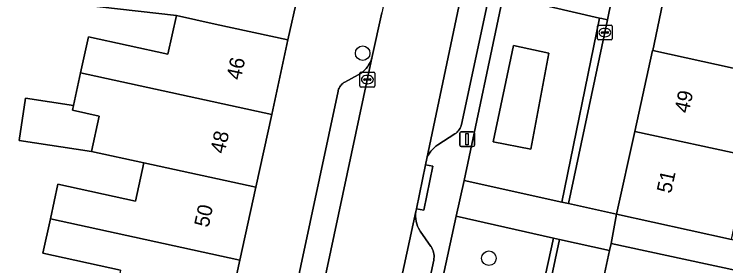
# Model space of a CAD drawing. Extents: x 160856 to 161310, y 384024 to 384878.
# Drawn here: x 161120.83 to 161168.6, y 384804.18 to 384821.08 of the extents above; entities that cross this region are included whole.
import ezdxf

# ---------------------------------------------------------------- set-up
doc = ezdxf.new("R2010")
doc.units = 0
for name, color, linetype in [('IMGEO_Boom', 7, 'Continuous'), ('IMGEO_Erf', 7, 'Continuous'), ('IMGEO_Groenvoorziening', 7, 'Continuous'), ('IMGEO_Haag', 7, 'Continuous'), ('IMGEO_Kolk', 7, 'Continuous'), ('IMGEO_Lichtmast', 7, 'Continuous'), ('IMGEO_Pand', 7, 'Continuous'), ('IMGEO_Pand_nummerreeks', 7, 'Continuous'), ('IMGEO_Parkeervlak_open', 7, 'Continuous'), ('IMGEO_Rijbaan_lokaal_open', 7, 'Continuous'), ('IMGEO_Voetpad_open', 7, 'Continuous')]:
    doc.layers.add(name, color=color, linetype=linetype)

msp = doc.modelspace()

# ---------------------------------------------------------------- linework, layer by layer
at = {"layer": 'IMGEO_Boom'}
for centre in [(161144.223, 384818.463), (161152.698, 384804.687)]:
    msp.add_circle(centre, 0.489, dxfattribs=at)
at = {"layer": 'IMGEO_Erf'}
msp.add_lwpolyline([(161127.968, 384803.886), (161122.747, 384805.026), (161123.253, 384807.342), (161123.759, 384809.662), (161128.973, 384808.523), (161129.534, 384811.093), (161126.022, 384811.859), (161121.158, 384812.597), (161121.59, 384815.441), (161124.799, 384814.953), (161125.277, 384817.146), (161125.806, 384819.568), (161131.148, 384818.402), (161131.712, 384820.988), (161108.744, 384823.608), (161099.856, 384824.116), (161098.676, 384824.113), (161098.939, 384816.927), (161099.233, 384814.672), (161102.188, 384814.672), (161102.188, 384811.921), (161102.188, 384808.528), (161099.587, 384808.528), (161099.883, 384804.121)], dxfattribs=at)
at = {"layer": 'IMGEO_Groenvoorziening'}
for points in [[(161153.659, 384822.334), (161151.04, 384809.913), (161157.598, 384808.455), (161160.136, 384820.818)], [(161160.136, 384820.818), (161157.598, 384808.455), (161158.054, 384808.354), (161160.661, 384820.695), (161160.272, 384820.786)], [(161152.976, 384812.508), (161154.35, 384818.989), (161156.731, 384818.47), (161155.505, 384812.009)], [(161155.505, 384812.009), (161156.731, 384818.47), (161154.35, 384818.989), (161152.976, 384812.508)], [(161150.501, 384807.501), (161146.23, 384787.791), (161152.73, 384786.422), (161157.044, 384806.043)], [(161152.86, 384786.395), (161153.252, 384786.312), (161157.448, 384805.953), (161157.044, 384806.043), (161152.73, 384786.422)]]:
    msp.add_lwpolyline(points, close=True, dxfattribs=at)
at = {"layer": 'IMGEO_Haag'}
for points in [[(161160.136, 384820.818), (161157.598, 384808.455), (161158.054, 384808.354), (161160.661, 384820.695), (161160.272, 384820.786)], [(161152.86, 384786.395), (161153.252, 384786.312), (161157.448, 384805.953), (161157.044, 384806.043), (161152.73, 384786.422)]]:
    msp.add_lwpolyline(points, close=True, dxfattribs=at)
at = {"layer": 'IMGEO_Kolk'}
for p, q in [((161159.983, 384819.425), (161159.983, 384820.277)), ((161160.058, 384820.351), (161160.91, 384820.351)), ((161160.984, 384820.277), (161160.984, 384819.425)), ((161160.242, 384819.845), (161160.242, 384819.857)), ((161160.68, 384819.808), (161160.282, 384819.808)), ((161160.285, 384819.894), (161160.683, 384819.894)), ((161160.471, 384820.131), (161160.496, 384820.131)), ((161160.726, 384819.857), (161160.726, 384819.845)), ((161160.91, 384819.351), (161160.058, 384819.351)), ((161160.494, 384819.571), (161160.469, 384819.571)), ((161144.037, 384816.262), (161144.037, 384817.114)), ((161144.112, 384817.188), (161144.964, 384817.188)), ((161144.525, 384816.968), (161144.55, 384816.968)), ((161145.038, 384817.114), (161145.038, 384816.262)), ((161144.296, 384816.682), (161144.296, 384816.694)), ((161144.734, 384816.645), (161144.336, 384816.645)), ((161144.339, 384816.731), (161144.737, 384816.731)), ((161144.548, 384816.408), (161144.523, 384816.408)), ((161144.78, 384816.694), (161144.78, 384816.682)), ((161144.964, 384816.188), (161144.112, 384816.188))]:
    msp.add_line(p, q, dxfattribs=at)
for points in [[(161159.983, 384819.425), (161159.983, 384820.277)], [(161160.058, 384820.351), (161160.91, 384820.351)], [(161160.984, 384820.277), (161160.984, 384819.425)], [(161160.91, 384819.351), (161160.058, 384819.351)], [(161144.037, 384816.262), (161144.037, 384817.114)], [(161144.112, 384817.188), (161144.964, 384817.188)], [(161145.038, 384817.114), (161145.038, 384816.262)], [(161144.964, 384816.188), (161144.112, 384816.188)]]:
    msp.add_lwpolyline(points, dxfattribs=at)
for centre, radius, start, end in [((161160.06, 384820.275), 0.0765, 91.552, 178.448), ((161160.06, 384820.275), 0.0765, 91.552, 178.448), ((161160.908, 384820.275), 0.0765, 1.552, 88.448), ((161160.908, 384820.275), 0.0765, 1.552, 88.448), ((161160.282, 384819.854), 0.0403, 85.8775, 175.7526), ((161160.279, 384819.844), 0.0366, 178.938, 274.7102), ((161160.683, 384819.851), 0.043, 264.8664, 352.4533), ((161160.687, 384819.856), 0.0386, 1.7309, 96.639), ((161160.06, 384819.427), 0.0765, 181.552, 268.448), ((161160.06, 384819.427), 0.0765, 181.552, 268.448), ((161160.908, 384819.427), 0.0765, 271.552, 358.448), ((161160.908, 384819.427), 0.0765, 271.552, 358.448), ((161144.114, 384817.112), 0.0765, 91.552, 178.448), ((161144.114, 384817.112), 0.0765, 91.552, 178.448), ((161144.962, 384817.112), 0.0765, 1.552, 88.448), ((161144.962, 384817.112), 0.0765, 1.552, 88.448), ((161144.336, 384816.691), 0.0403, 85.8775, 175.7526), ((161144.333, 384816.681), 0.0366, 178.938, 274.7102), ((161144.737, 384816.688), 0.043, 264.8664, 352.4533), ((161144.741, 384816.693), 0.0386, 1.7309, 96.639), ((161144.114, 384816.264), 0.0765, 181.552, 268.448), ((161144.114, 384816.264), 0.0765, 181.552, 268.448), ((161144.962, 384816.264), 0.0765, 271.552, 358.448), ((161144.962, 384816.264), 0.0765, 271.552, 358.448)]:
    msp.add_arc(centre, radius, start, end, dxfattribs=at)
for centre, major_axis, ratio, start_param, end_param in [((161160.47, 384819.851), (-0.387, 0.002), 0.722429, 4.712389, 7.853982), ((161160.495, 384819.851), (-0.39, 0.002), 0.717154, 1.570796, 4.712389), ((161144.524, 384816.688), (-0.387, 0.002), 0.722429, 4.712389, 7.853982), ((161144.549, 384816.688), (-0.39, 0.002), 0.717154, 1.570796, 4.712389)]:
    msp.add_ellipse(centre, major_axis=major_axis, ratio=ratio, start_param=start_param, end_param=end_param, dxfattribs=at)
at = {"layer": 'IMGEO_Lichtmast'}
for p, q in [((161150.738, 384812.289), (161150.738, 384813.089)), ((161150.738, 384813.089), (161150.738, 384812.289)), ((161150.838, 384813.189), (161151.628, 384813.189)), ((161151.628, 384813.189), (161150.838, 384813.189)), ((161151.728, 384813.089), (161151.728, 384812.289)), ((161151.728, 384812.289), (161151.728, 384813.089)), ((161151.628, 384812.189), (161150.838, 384812.189)), ((161150.838, 384812.189), (161151.628, 384812.189))]:
    msp.add_line(p, q, dxfattribs=at)
msp.add_lwpolyline([(161151.158, 384813.064), (161151.308, 384813.064), (161151.308, 384812.314), (161151.158, 384812.314), (161151.158, 384813.064)], dxfattribs=at)
for centre, start, end in [((161150.838, 384813.089), 90, 180), ((161150.838, 384813.089), 90, 180), ((161151.628, 384813.089), 0, 90), ((161151.628, 384813.089), 360, 90), ((161150.838, 384812.289), 180, 270), ((161150.838, 384812.289), 180, 270), ((161151.628, 384812.289), 270, 0), ((161151.628, 384812.289), 270, 0)]:
    msp.add_arc(centre, 0.1, start, end, dxfattribs=at)
at = {"layer": 'IMGEO_Pand'}
for points in [[(161172.208, 384823.263), (161171.448, 384823.43), (161169.715, 384823.812), (161170.574, 384827.84), (161170.917, 384829.449), (161172.87, 384829.037), (161174.422, 384828.71), (161174.436, 384828.749), (161175.609, 384831.855), (161178.275, 384838.914), (161176.648, 384839.532), (161169.502, 384841.015), (161168.221, 384840.36), (161163.699, 384818.637), (161171.345, 384816.953), (161171.368, 384817.061), (161171.533, 384817.012), (161172.203, 384820.051), (161172.021, 384820.105), (161172.056, 384820.271), (161171.572, 384820.377)], [(161138.114, 384814.344), (161139.207, 384819.352), (161134.323, 384820.418), (161131.712, 384820.988), (161131.148, 384818.402), (161125.806, 384819.568), (161125.277, 384817.146)], [(161171.345, 384816.953), (161163.699, 384818.637), (161163.69, 384818.639), (161162.491, 384813.194), (161170.186, 384811.544)], [(161138.114, 384814.344), (161125.277, 384817.146), (161124.799, 384814.953), (161124.727, 384814.623), (161126.538, 384814.228), (161126.022, 384811.859), (161129.534, 384811.093), (161137.046, 384809.454)], [(161126.538, 384814.228), (161124.727, 384814.623), (161124.799, 384814.953), (161121.59, 384815.441), (161121.158, 384812.597), (161126.022, 384811.859)], [(161162.491, 384813.194), (161161.27, 384807.651), (161166.153, 384806.575), (161168.987, 384805.951), (161170.186, 384811.544)], [(161135.979, 384804.564), (161137.046, 384809.454), (161129.534, 384811.093), (161128.973, 384808.523), (161123.759, 384809.662), (161123.253, 384807.342)], [(161133.817, 384799.792), (161134.886, 384799.558), (161135.979, 384804.564), (161123.253, 384807.342), (161122.747, 384805.026), (161127.968, 384803.886), (161127.435, 384801.449), (161126.599, 384801.631), (161126.557, 384801.438), (161127.495, 384801.168)], [(161169.637, 384803.803), (161165.791, 384804.629), (161160.902, 384805.678), (161160.801, 384805.206), (161159.79, 384800.498), (161171.728, 384797.921), (161172.613, 384797.73), (161173.498, 384797.539), (161175.259, 384797.159), (161175.787, 384797.045), (161176.049, 384798.262), (161173.87, 384798.73), (161173.969, 384799.19), (161171.455, 384799.73), (161171.583, 384800.325), (161169.009, 384800.878)]]:
    msp.add_lwpolyline(points, close=True, dxfattribs=at)
at = {"layer": 'IMGEO_Parkeervlak_open'}
for points in [[(161155.073, 384842.234), (161154.552, 384839.91), (161154.367, 384839.171), (161148.531, 384811.393), (161148.562, 384811.473), (161148.629, 384811.616), (161148.708, 384811.751), (161148.799, 384811.879), (161148.901, 384811.999), (161149.013, 384812.109), (161149.135, 384812.208), (161149.265, 384812.296), (161150.422, 384813.041), (161150.494, 384813.092), (161150.561, 384813.149), (161150.623, 384813.212), (161150.679, 384813.28), (161150.728, 384813.353), (161150.771, 384813.43), (161150.807, 384813.511), (161150.836, 384813.594), (161150.854, 384813.667), (161156.52, 384840.108)], [(161132.813, 384761.681), (161144.864, 384818.229), (161144.844, 384818.153), (161144.792, 384817.995), (161144.725, 384817.841), (161144.645, 384817.695), (161144.553, 384817.556), (161144.448, 384817.426), (161144.332, 384817.305), (161144.206, 384817.196), (161144.071, 384817.098), (161143.927, 384817.013), (161143.027, 384816.524), (161142.957, 384816.482), (161142.892, 384816.434), (161142.831, 384816.381), (161142.775, 384816.322), (161142.724, 384816.258), (161142.679, 384816.19), (161142.641, 384816.119), (161142.609, 384816.044), (161142.584, 384815.966), (161142.571, 384815.914), (161139.438, 384801.25)], [(161140.581, 384765.432), (161148.99, 384804.556), (161149.008, 384804.66), (161149.016, 384804.765), (161149.015, 384804.871), (161149.004, 384804.976), (161148.984, 384805.079), (161148.955, 384805.181), (161148.917, 384805.279), (161148.87, 384805.374), (161148.815, 384805.464), (161148.802, 384805.483), (161148.08, 384806.511), (161148.052, 384806.555), (161147.971, 384806.698), (161147.903, 384806.849), (161147.849, 384807.004), (161147.81, 384807.164), (161147.784, 384807.327), (161147.773, 384807.491), (161147.777, 384807.655), (161147.796, 384807.819), (161138.061, 384762.728)]]:
    msp.add_lwpolyline(points, dxfattribs=at)
at = {"layer": 'IMGEO_Rijbaan_lokaal_open'}
msp.add_lwpolyline([(161138.061, 384762.728), (161147.796, 384807.819), (161147.836, 384808.005), (161148.441, 384810.97), (161148.531, 384811.393), (161154.367, 384839.171), (161154.552, 384839.91), (161149.596, 384840.854), (161148.055, 384833.134), (161146.733, 384826.807), (161146.298, 384824.812), (161145.505, 384821.171), (161144.864, 384818.229), (161132.813, 384761.681)], dxfattribs=at)
at = {"layer": 'IMGEO_Voetpad_open'}
for points in [[(161149.596, 384840.854), (161149.803, 384841.868), (161144.519, 384844.109), (161141.816, 384830.776), (161140.623, 384825.723), (161139.847, 384822.237), (161139.207, 384819.352), (161138.114, 384814.344), (161137.046, 384809.454), (161135.979, 384804.564), (161134.886, 384799.558)], [(161150.501, 384807.501), (161151.04, 384809.913), (161153.659, 384822.334), (161160.136, 384820.818), (161160.272, 384820.786), (161160.661, 384820.695), (161160.924, 384822.017), (161160.787, 384822.045), (161160.434, 384822.118), (161158.965, 384822.42), (161157.944, 384822.63), (161153.937, 384823.455), (161157.382, 384839.611), (161157.492, 384840.125), (161157.566, 384840.39)], [(161156.52, 384840.108), (161150.854, 384813.667), (161150.836, 384813.594), (161150.807, 384813.511), (161150.771, 384813.43), (161150.728, 384813.353), (161150.679, 384813.28), (161150.623, 384813.212), (161150.561, 384813.149), (161150.494, 384813.092), (161150.422, 384813.041), (161149.265, 384812.296), (161149.135, 384812.208), (161149.013, 384812.109), (161148.901, 384811.999), (161148.799, 384811.879), (161148.708, 384811.751), (161148.629, 384811.616), (161148.562, 384811.473), (161148.531, 384811.393), (161148.441, 384810.97), (161148.93, 384810.871), (161148.325, 384807.906), (161147.836, 384808.005), (161147.796, 384807.819), (161147.777, 384807.655), (161147.773, 384807.491), (161147.784, 384807.327), (161147.81, 384807.164), (161147.849, 384807.004), (161147.903, 384806.849), (161147.971, 384806.698), (161148.052, 384806.555), (161148.08, 384806.511), (161148.802, 384805.483), (161148.815, 384805.464), (161148.87, 384805.374), (161148.917, 384805.279), (161148.955, 384805.181), (161148.984, 384805.079), (161149.004, 384804.976), (161149.015, 384804.871), (161149.016, 384804.765), (161149.008, 384804.66), (161148.99, 384804.556), (161140.581, 384765.432)], [(161099.883, 384804.121), (161099.587, 384808.528), (161099.233, 384808.528), (161099.233, 384811.765), (161099.233, 384814.672), (161098.939, 384816.927), (161098.676, 384824.113), (161099.856, 384824.116), (161108.744, 384823.608), (161131.712, 384820.988), (161134.323, 384820.418), (161139.207, 384819.352), (161139.847, 384822.237), (161132.653, 384822.79), (161127.542, 384822.914), (161119.875, 384823.613), (161104.738, 384824.69), (161096.904, 384825.096), (161080.966, 384824.4)], [(161139.438, 384801.25), (161142.571, 384815.914), (161142.584, 384815.966), (161142.609, 384816.044), (161142.641, 384816.119), (161142.679, 384816.19), (161142.724, 384816.258), (161142.775, 384816.322), (161142.831, 384816.381), (161142.892, 384816.434), (161142.957, 384816.482), (161143.027, 384816.524), (161143.927, 384817.013), (161144.071, 384817.098), (161144.206, 384817.196), (161144.332, 384817.305), (161144.448, 384817.426), (161144.553, 384817.556), (161144.645, 384817.695), (161144.725, 384817.841), (161144.792, 384817.995), (161144.844, 384818.153), (161144.864, 384818.229), (161145.505, 384821.171)], [(161139.99, 384758.692), (161143.005, 384772.91), (161147.2, 384772.032), (161148.115, 384771.841), (161149.681, 384771.513), (161150.072, 384771.431), (161150.336, 384772.611), (161149.945, 384772.694), (161149.765, 384772.732), (161143.313, 384774.11), (161146.032, 384786.541), (161152.395, 384785.201), (161152.572, 384785.164), (161152.964, 384785.082), (161153.252, 384786.312), (161152.86, 384786.395), (161152.73, 384786.422), (161146.23, 384787.791), (161150.501, 384807.501)]]:
    msp.add_lwpolyline(points, dxfattribs=at)
for points in [[(161168.221, 384840.36), (161165.016, 384840.827), (161160.924, 384822.017), (161160.661, 384820.695), (161158.054, 384808.354), (161161.27, 384807.651), (161162.491, 384813.194), (161163.69, 384818.639), (161163.699, 384818.637)], [(161147.836, 384808.005), (161148.325, 384807.906), (161148.93, 384810.871), (161148.441, 384810.97)], [(161157.044, 384806.043), (161157.448, 384805.953), (161160.801, 384805.206), (161160.902, 384805.678), (161161.27, 384807.651), (161158.054, 384808.354), (161157.598, 384808.455), (161151.04, 384809.913), (161150.501, 384807.501)], [(161168.987, 384805.951), (161166.153, 384806.575), (161161.27, 384807.651), (161160.902, 384805.678), (161165.791, 384804.629), (161169.637, 384803.803), (161187.436, 384796.887), (161187.468, 384796.967), (161192.798, 384794.861), (161193.567, 384796.922), (161183.464, 384800.779), (161183.272, 384800.258), (161180.486, 384801.28), (161180.675, 384801.797)], [(161157.63, 384790.433), (161158.71, 384795.466), (161159.79, 384800.498), (161160.801, 384805.206), (161157.448, 384805.953), (161153.252, 384786.312), (161152.964, 384785.082), (161150.336, 384772.611), (161150.072, 384771.431), (161146.258, 384753.579), (161149.43, 384752.917), (161151.803, 384763.789), (161152.923, 384768.921), (161154.042, 384774.051), (161155.162, 384779.18), (161156.282, 384784.312), (161156.518, 384785.254)]]:
    msp.add_lwpolyline(points, close=True, dxfattribs=at)

# ---------------------------------------------------------------- texts
at = {"layer": 'IMGEO_Pand_nummerreeks'}
for s, rotation, p in [('46', 77.6856, (161136.029, 384816.607)), ('49', 77.5785, (161166.11, 384814.38)), ('48', 77.6873, (161134.949, 384811.662)), ('51', 77.5795, (161164.925, 384808.995)), ('50', 77.6856, (161133.869, 384806.713))]:
    msp.add_text(s, height=1, rotation=rotation, dxfattribs=at).set_placement(p)

doc.saveas('drawing.dxf')
